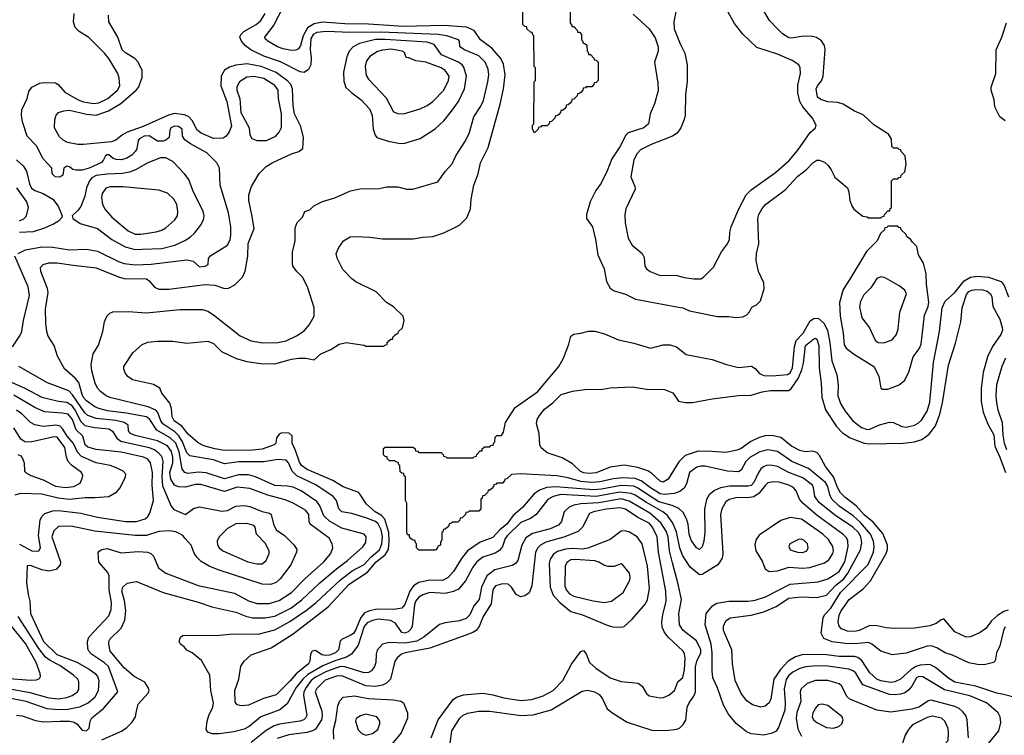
# Model space of a CAD drawing. Extents: x 997028 to 1115134, y 536408 to 618974.
# Tile 260 of 473: x 1052088 to 1059138, y 575203 to 580330. Entities that reach past the tile are written whole.
import ezdxf

# ---------------------------------------------------------------- set-up
doc = ezdxf.new("R2010")
doc.units = 0

msp = doc.modelspace()

# ---------------------------------------------------------------- linework, layer by layer
at = {"layer": '0CON10XD'}
for points in [[(1056027.5, 580805), (1056030, 580305), (1056038.3, 580298.3), (1056041.7, 580281.7), (1056055, 580280), (1056080, 580255), (1056081.7, 580241.7), (1056095, 580240), (1056110, 580225), (1056110, 580185), (1056118.3, 580178.3), (1056121.7, 580161.7), (1056135, 580160), (1056148.3, 580148.3), (1056150, 580105), (1056158.3, 580098.3), (1056161.7, 580081.7), (1056175, 580080), (1056200, 580055), (1056201.7, 580041.7), (1056215, 580040), (1056230, 580025), (1056230, 579895), (1056215, 579880), (1056201.7, 579878.3), (1056200, 579865), (1056185, 579850), (1056145, 579850), (1056138.3, 579841.7), (1056121.7, 579838.3), (1056120, 579825), (1056108.3, 579811.7), (1056095, 579800), (1056081.7, 579798.3), (1056080, 579785), (1056068.3, 579771.7), (1056055, 579760), (1056041.7, 579758.3), (1056040, 579745), (1056028.3, 579731.7), (1056015, 579720), (1056001.7, 579718.3), (1056000, 579705), (1055988.3, 579691.7), (1055975, 579680), (1055961.7, 579678.3), (1055960, 579665), (1055948.3, 579651.7), (1055935, 579640), (1055921.7, 579638.3), (1055920, 579625), (1055895, 579600), (1055881.7, 579598.3), (1055880, 579585), (1055865, 579570), (1055825, 579570), (1055818.3, 579561.7), (1055801.7, 579558.3), (1055800, 579545), (1055775, 579520)], [(1059132, 575495), (1059084.2, 575505), (1058935.2, 575555.2), (1058784.9, 575584.9), (1058740.4, 575610.4), (1058645, 575688.4), (1058605, 575709.4), (1058535, 575704.8), (1058505, 575695.7), (1058468.5, 575671.5), (1058395.2, 575604.8), (1058355, 575586.7), (1058325, 575581.9), (1058255, 575592.3), (1058224.6, 575605), (1058175, 575651.2), (1058118.1, 575738.1), (1058089.6, 575759.6), (1058066.5, 575766.5), (1057955, 575768.1), (1057865, 575779.8), (1057699, 575781), (1057641.9, 575765), (1057591.1, 575735), (1057535, 575674.7), (1057488.9, 575605), (1057465.3, 575464.7), (1057453.3, 575435), (1057425, 575412.5), (1057395, 575403.5), (1057335, 575422.5), (1057295, 575450), (1057253.1, 575503.1), (1057211.5, 575595), (1057192.2, 575715), (1057186.5, 575815), (1057127.3, 575955), (1057126.9, 575985), (1057145, 576023.1), (1057175, 576043.5), (1057325, 576062.8), (1057415, 576086.8), (1057504.4, 576125.6), (1057595, 576184.8), (1057685.7, 576194.3), (1057795, 576189.4), (1057865, 576207.6), (1057931.3, 576278.7), (1057988.1, 576325), (1058018.8, 576365), (1058109.2, 576530.8), (1058119, 576581), (1058111.5, 576625), (1058093.5, 576655), (1058053.9, 576693.9), (1057921.4, 576781.4), (1057811.2, 576871.2), (1057781.8, 576915), (1057772.8, 576975), (1057764, 576995), (1057696.5, 577046.5), (1057595, 577086.6), (1057515, 577128.9), (1057465, 577137.6), (1057435, 577135.9), (1057413.4, 577126.6), (1057395, 577111.5), (1057375, 577082.1), (1057343.8, 577015), (1057325, 576992.9), (1057305, 576987), (1057173.2, 576986.8), (1057105, 576976.5), (1057062.1, 576957.9), (1057024.4, 576925), (1057006.5, 576893.5), (1056991.6, 576825), (1056993.3, 576655), (1056985.9, 576594.1), (1056975, 576552.5), (1056955, 576534.5), (1056935, 576545.7), (1056895, 576602), (1056880.4, 576645), (1056874.6, 576715), (1056863.4, 576753.4), (1056839.2, 576799.2), (1056808.1, 576828.1), (1056759.4, 576849.4), (1056665, 576875.4), (1056515, 576974.8), (1056485, 576988.1), (1056395, 576991.9), (1056253.9, 576966.1), (1056195, 576961.5), (1055926.8, 576983.2), (1055862.7, 576977.3), (1055810.2, 576959.8), (1055769.7, 576930.3), (1055687.5, 576835), (1055622.3, 576777.7), (1055574.7, 576715), (1055525.8, 576675), (1055475, 576620.7), (1055385, 576585.9), (1055294.8, 576525.2), (1055251.4, 576468.6), (1055195, 576375.5), (1055155.2, 576334.8), (1055115, 576312.6), (1055025, 576314.8), (1054945, 576296.7), (1054907.1, 576272.9), (1054881.1, 576235), (1054845, 576141.1), (1054825, 576114.6), (1054766.4, 576103.6), (1054645, 576107.6), (1054585, 576092.7), (1054555, 576077), (1054527.7, 576042.3), (1054495, 575962.2), (1054476.8, 575933.2), (1054455, 575917.3), (1054397, 575893), (1054381.8, 575878.2), (1054369.6, 575815), (1054349.6, 575795), (1054305, 575778.3), (1054275, 575774), (1054250.5, 575780.5), (1054205, 575809.7), (1054182.2, 575805), (1054169.2, 575785), (1054165.3, 575735), (1054154.7, 575715), (1054066.2, 575643.8), (1054025, 575592.9), (1053925, 575492.4), (1053832.4, 575467.6), (1053725, 575419.6), (1053674.4, 575414.4), (1053645, 575422), (1053630.9, 575440.9), (1053627.1, 575525), (1053657.5, 575605), (1053671.7, 575698.3), (1053694, 575735), (1053745, 575778.6), (1053889.1, 575830.9), (1054045, 575929.7), (1054296.7, 576123.3), (1054447.7, 576285), (1054578.3, 576371.7), (1054640, 576445), (1054705.2, 576495), (1054727.4, 576535), (1054733.8, 576596.2), (1054729.7, 576655), (1054701.8, 576751.8), (1054678.4, 576778.4), (1054633.9, 576805), (1054570.1, 576860.1), (1054515, 576943.3), (1054405, 576984.2), (1054329.3, 577029.3), (1054145, 577107.8), (1054106.1, 577136.1), (1054090.9, 577160.9), (1054063.4, 577243.4), (1054038, 577295), (1054037.5, 577347.5), (1054018.3, 577368.3), (1053965, 577370), (1053945, 577360), (1053927.5, 577335), (1053921.2, 577295), (1053910, 577285), (1053825, 577254.2), (1053755, 577246.2), (1053555, 577243), (1053485, 577254.3), (1053406.3, 577276.3), (1053365, 577299.1), (1053295, 577360.4), (1053248.7, 577418.7), (1053194.7, 577455), (1053179.4, 577485), (1053174.7, 577545), (1053163.3, 577583.3), (1053105.8, 577655), (1053090, 577690), (1053045, 577717.1), (1052895, 577750.6), (1052863, 577773), (1052844.3, 577795), (1052832.9, 577825), (1052834.3, 577845), (1052897.2, 577942.8), (1052965, 578002.5), (1053005, 578018.9), (1053075, 578025.6), (1053185, 578026.9), (1053285, 578012.2), (1053435, 578027.8), (1053475, 578010.6), (1053532.6, 577952.6), (1053638.6, 577901.4), (1053715, 577881.5), (1053815, 577867.3), (1053915, 577864.6), (1054035, 577898.5), (1054085, 577905.6), (1054135.6, 577905.6), (1054195, 577892.5), (1054245, 577935.6), (1054315, 577966.7), (1054375, 578004.2), (1054425, 578017.5), (1054555, 577997.5), (1054565, 577990), (1054695, 577990), (1054701.7, 577998.3), (1054718.3, 578001.7), (1054720, 578015), (1054731.7, 578028.3), (1054745, 578040), (1054758.3, 578041.7), (1054760, 578055), (1054771.7, 578068.3), (1054785, 578080), (1054798.3, 578081.7), (1054800, 578095), (1054828.3, 578121.7), (1054840, 578175), (1054832.5, 578205), (1054765, 578273.3), (1054715, 578303.8), (1054639.1, 578379.1), (1054495, 578452), (1054465, 578474), (1054401.1, 578541.1), (1054360.4, 578620.4), (1054354.5, 578655), (1054372.2, 578697.8), (1054406, 578745), (1054455, 578773.3), (1054495, 578777.8), (1054595, 578772.9), (1054685, 578760), (1054905, 578760), (1054975, 578772.9), (1055045, 578775.7), (1055125, 578802), (1055214.2, 578845.8), (1055239.1, 578860.9), (1055289.7, 578910.3), (1055315.9, 578974.1), (1055321.4, 579045), (1055340.6, 579145), (1055370, 579225), (1055388.2, 579305), (1055442.7, 579415), (1055527.3, 579725), (1055551.3, 579835), (1055564.7, 579935), (1055550.9, 580010.9), (1055532.1, 580052.1), (1055468.2, 580125), (1055388, 580185), (1055342.6, 580252.6), (1055285.9, 580275.9), (1055125, 580287.8), (1054835, 580280), (1054585, 580297.6), (1054415, 580299.5), (1054255, 580311.2), (1054195, 580300.9), (1054149.5, 580270.5), (1054118, 580215), (1054099.3, 580145), (1054085, 580122.2), (1054065, 580111.2), (1054035, 580109.2), (1053975, 580121.3), (1053932.5, 580135), (1053864.2, 580175), (1053845, 580192.5), (1053842.2, 580205), (1053904, 580286), (1053977.6, 580425)], [(1055775, 579520), (1055760, 579545), (1055760, 579575), (1055770, 579585), (1055772.5, 579885), (1055780, 579895), (1055780, 579985), (1055772.5, 579995), (1055770, 580215), (1055761.7, 580221.7), (1055758.3, 580238.3), (1055745, 580240), (1055720, 580265), (1055718.3, 580278.3), (1055705, 580280), (1055690, 580295), (1055690, 580455)], [(1056915, 578472.2), (1056965, 578472.9), (1056985, 578485.7), (1057055, 578556.2), (1057112.2, 578667.8), (1057157.1, 578725), (1057170, 578755), (1057173, 578807), (1057182.5, 578845), (1057236.4, 578975), (1057289.4, 579075), (1057325, 579110.6), (1057498.6, 579235), (1057597.9, 579322.1), (1057659.4, 579395), (1057748.9, 579521.1), (1057785.8, 579555), (1057790, 579575), (1057765.7, 579625), (1057695.2, 579705.2), (1057673.3, 579745), (1057659.3, 579805), (1057659.7, 579859.7), (1057679.4, 579945), (1057677.5, 579985), (1057667.4, 580007.4), (1057618.1, 580038.1), (1057515, 580082.2), (1057365, 580131.4), (1057265, 580225.8), (1057205, 580303.8), (1057116.1, 580466.1)], [(1057215, 578196.2), (1057265, 578201.2), (1057293.9, 578216.1), (1057313.6, 578236.4), (1057330.7, 578269.3), (1057363.6, 578286.4), (1057392.5, 578315), (1057417.7, 578402.3), (1057416, 578445), (1057378, 578525), (1057361.1, 578605), (1057363.5, 578655), (1057379.5, 578725), (1057373.2, 578905), (1057380, 578935), (1057403.6, 578976.4), (1057428.9, 579005), (1057570.1, 579109.9), (1057660.1, 579209.9), (1057722.4, 579257.6), (1057766.4, 579303.6), (1057795, 579322.5), (1057815, 579324.5), (1057849.8, 579309.8), (1057876, 579285), (1057899.2, 579255), (1057925, 579202), (1058015.7, 579125.7), (1058025.8, 579095.8), (1058030.8, 579035), (1058045.7, 578995.7), (1058061.7, 578971.7), (1058105, 578936.7), (1058125, 578922.5), (1058157, 578917), (1058165, 578910), (1058255, 578910), (1058261.7, 578918.3), (1058278.3, 578921.7), (1058280, 578935), (1058305, 578960), (1058318.3, 578961.7), (1058321.7, 578978.3), (1058330, 578985), (1058330, 579175), (1058345, 579190), (1058375, 579190), (1058381.7, 579198.3), (1058398.3, 579201.7), (1058400, 579215), (1058425, 579240), (1058436.2, 579295), (1058427.5, 579355), (1058400, 579385), (1058398.3, 579398.3), (1058385, 579400), (1058375, 579410), (1058345, 579410), (1058331.7, 579421.7), (1058330, 579475), (1058309.3, 579509.3), (1058205, 579576), (1058127.2, 579647.2), (1058065, 579675.6), (1057985, 579724.4), (1057945, 579735.6), (1057875, 579742.5), (1057825, 579758.9), (1057801.4, 579775), (1057791.2, 579835), (1057799.5, 579855), (1057828.3, 579891.8), (1057840.9, 579925), (1057855.9, 580115.9), (1057851.2, 580145), (1057828.3, 580178.3), (1057793, 580203), (1057755, 580212.9), (1057685, 580210.5), (1057615, 580197.9), (1057595, 580200.8), (1057548.9, 580228.9), (1057515, 580264.2), (1057457.5, 580325), (1057377.2, 580457.2)], [(1053115, 579458.9), (1053075, 579459.7), (1053015, 579497.4), (1052978.1, 579495), (1052945, 579477.2), (1052935.4, 579465), (1052925.4, 579405), (1052915.2, 579384.8), (1052890.5, 579359.5), (1052855, 579337.5), (1052816.4, 579326.4), (1052777.8, 579327.8), (1052756.1, 579336.1), (1052725, 579361.9), (1052715, 579362.9), (1052700.8, 579355), (1052688.6, 579325), (1052672.2, 579307.8), (1052585.5, 579265), (1052535, 579251.6), (1052491.4, 579251.4), (1052467.8, 579257.8), (1052445, 579275.8), (1052425, 579280), (1052403.3, 579265), (1052397.5, 579215), (1052375, 579202.5), (1052342.5, 579205), (1052320, 579225), (1052317.5, 579265), (1052255, 579334.2), (1052206.9, 579426.9), (1052142, 579495), (1052107, 579597), (1052100, 579645), (1052104, 579685), (1052140, 579765), (1052153.4, 579816.6), (1052174.4, 579845.6), (1052232.5, 579875), (1052255, 579880), (1052345, 579877.5), (1052364, 579865), (1052411.5, 579811.5), (1052506.7, 579755), (1052545, 579740.4), (1052615, 579729.4), (1052655, 579735.2), (1052718.2, 579765), (1052786.8, 579825), (1052805.3, 579855), (1052800.8, 579910.8), (1052790, 579945), (1052725, 580052.9), (1052695, 580090), (1052582.1, 580202.1), (1052512.9, 580245), (1052484.7, 580274.7), (1052472.5, 580315), (1052478.6, 580375)], [(1052675, 575171.3), (1052816.4, 575233.6), (1052855, 575259.1), (1052891.5, 575295), (1052915.6, 575335), (1052924.4, 575375), (1052935, 575426.2), (1053008, 575505), (1053014, 575525), (1053008, 575545), (1052983, 575583), (1052908.1, 575625), (1052835, 575687.1), (1052736.1, 575805), (1052725.4, 575855), (1052725.4, 575875), (1052735.2, 575894.8), (1052815, 575970.5), (1052841.2, 576028.8), (1052847.1, 576095), (1052837.9, 576167.9), (1052819.1, 576235), (1052825, 576264.3), (1052858, 576292), (1052925, 576303.9), (1053115.9, 576225.9), (1053365.8, 576155.8), (1053464.3, 576124.3), (1053635, 576085.9), (1053706.2, 576056.2), (1053755, 576045.8), (1053845, 576045.8), (1053915, 576056.2), (1054030, 576115), (1054107.5, 576172.5), (1054237.2, 576295), (1054355, 576395.8), (1054434.5, 576455), (1054545, 576552.5), (1054565.6, 576585), (1054568.1, 576625), (1054553.8, 576645), (1054395, 576688.2), (1054305, 576736.4), (1054266.2, 576775), (1054236.7, 576846.7), (1054215, 576877.2), (1054103.4, 576953.4), (1054045, 576979.7), (1054005, 576988.6), (1053915, 576992.2), (1053775.5, 577055.5), (1053725, 577069.5), (1053655, 577069.1), (1053555, 577040.9), (1053423.5, 577083.5), (1053365, 577088.8), (1053295, 577079.5), (1053269.4, 577085), (1053250.9, 577110.9), (1053229.7, 577235), (1053205, 577296), (1053165, 577334.8), (1053069.4, 577389.4), (1053019.2, 577465), (1052995, 577483.7), (1052850.8, 577510.8), (1052716.7, 577526.7), (1052653.3, 577543.3), (1052625, 577557.3), (1052565, 577600.2), (1052545, 577623.1), (1052533.7, 577645), (1052510.9, 577730.9), (1052485, 577762.1), (1052408.9, 577828.9), (1052358.3, 577918.3), (1052334.3, 577995), (1052292.4, 578062.4), (1052281.5, 578095), (1052273.6, 578155), (1052272.1, 578255), (1052292.5, 578375), (1052286.5, 578405), (1052240, 578525), (1052236.7, 578555), (1052255.7, 578575), (1052295, 578587.8), (1052355, 578587.6), (1052469.7, 578570.3), (1052635, 578552.7), (1052795, 578486.5), (1052835, 578476), (1052995, 578473.1), (1053015, 578459.5), (1053052.7, 578412.7), (1053085, 578400.3), (1053155, 578399.5), (1053415, 578433.3), (1053485, 578428.8), (1053555, 578403.6), (1053583.8, 578406.2), (1053628.9, 578431.1), (1053669.8, 578470.2), (1053683.7, 578486.3), (1053702.6, 578527.4), (1053720.6, 578635), (1053724.3, 578725.7), (1053766.9, 578835), (1053750.8, 578930.8), (1053728.8, 579035), (1053729.5, 579075), (1053747.5, 579135), (1053801.9, 579228.1), (1053851.9, 579278.1), (1053894.3, 579305), (1054035, 579369.4), (1054087.5, 579385), (1054113.9, 579406.1), (1054119.2, 579485), (1054100, 579565), (1054055, 579656.2), (1054045.7, 579715.7), (1054041.7, 579835), (1054028.6, 579865), (1054008.4, 579888.4), (1053925, 579952), (1053815.7, 579995.7), (1053716.2, 580013.8), (1053635, 580004.2), (1053590.6, 579989.4), (1053555, 579969.1), (1053529.6, 579925), (1053527.3, 579855), (1053571.2, 579745), (1053603.4, 579566.6), (1053585, 579521.1), (1053565, 579494.4), (1053545, 579481.5), (1053475, 579478.9), (1053386, 579516), (1053355, 579541.8), (1053325.2, 579605.2), (1053295.5, 579635.5), (1053265, 579648.1), (1053195, 579657.3), (1053153.1, 579646.9), (1052971.9, 579565), (1052857, 579523), (1052824.5, 579505.5), (1052775, 579466.7), (1052744.8, 579455.2), (1052544.7, 579434.7), (1052505, 579436), (1052428.8, 579451.2), (1052397.8, 579467.8), (1052371.4, 579491.4), (1052336.9, 579555), (1052338.8, 579615), (1052348.5, 579645), (1052364.3, 579665), (1052402.4, 579677.6), (1052445, 579680.8), (1052565, 579653.6), (1052635, 579645.7), (1052724.1, 579675.9), (1052811.2, 579728.8), (1052922.7, 579825), (1052938.5, 579845), (1052965.5, 579915), (1052965.6, 579965), (1052936.5, 580025), (1052911.5, 580051.5), (1052845, 580091.8), (1052820.4, 580115), (1052790, 580205), (1052725.6, 580315), (1052723, 580363)], [(1058453, 575527), (1058425, 575508), (1058395, 575498.4), (1058355, 575491.9), (1058315, 575494.7), (1058125.6, 575565), (1058075, 575647.5), (1058055, 575664.7), (1058025, 575677.5), (1057875, 575697.4), (1057795, 575700.7), (1057715, 575693.3), (1057675, 575681.2), (1057624.6, 575655), (1057595, 575630.6), (1057576.3, 575603.7), (1057561.6, 575535), (1057570, 575435), (1057566.1, 575383.9), (1057522, 575258), (1057505, 575232.9), (1057475, 575218.9), (1057415, 575204.5), (1057325, 575213.1), (1057290.2, 575230.2), (1057218.1, 575288.1), (1057163.5, 575355), (1057128.5, 575418.5), (1057085, 575544), (1057052.1, 575615), (1057045.4, 575665.4), (1057046.7, 575795), (1057039.5, 575855), (1056995.3, 575995), (1057004.3, 576075.7), (1057048.3, 576131.7), (1057080.4, 576149.6), (1057165, 576163.9), (1057305, 576163.1), (1057355, 576170.8), (1057428.1, 576195), (1057605, 576286.6), (1057805, 576301.7), (1057875, 576324.2), (1057912.5, 576347.5), (1057955, 576377.6), (1057995.8, 576445), (1058019.2, 576555), (1058018.2, 576595), (1058010.4, 576615), (1057981.5, 576645), (1057797.2, 576777.2), (1057695.9, 576865), (1057672.7, 576895), (1057647.3, 576955), (1057627.5, 576977.5), (1057594.3, 576995), (1057525, 577016.8), (1057485, 577019.1), (1057445, 577010.8), (1057425, 576993.5), (1057383.3, 576936.7), (1057345, 576912.5), (1057315, 576906.2), (1057214.8, 576905.2), (1057168.2, 576891.8), (1057143.8, 576875), (1057115.3, 576825), (1057105.8, 576785), (1057121.5, 576505), (1057117.6, 576472.4), (1057086, 576425), (1056975, 576354.2), (1056955, 576352.5), (1056887.6, 576407.6), (1056835, 576488.2), (1056814, 576544), (1056791.8, 576661.8), (1056763.4, 576723.4), (1056727.2, 576777.2), (1056694.1, 576804.1), (1056575, 576870.9), (1056495, 576923.9), (1056466, 576936), (1056385, 576944.2), (1056215.1, 576914.9), (1055962, 576928), (1055906.5, 576915), (1055868.3, 576891.7), (1055785.7, 576784.3), (1055744.4, 576755.6), (1055675, 576728.4), (1055580.2, 576635), (1055565, 576612.2), (1055544.8, 576555.2), (1055523.8, 576526.2), (1055492.6, 576507.4), (1055405, 576479.1), (1055360.4, 576445), (1055332.5, 576407.5), (1055280.1, 576309.9), (1055229.2, 576250.8), (1055195, 576232.2), (1055135, 576219.2), (1055025, 576225.7), (1054975, 576210), (1054945, 576191.8), (1054925, 576166.9), (1054915, 576137.5), (1054898.7, 575985), (1054887.7, 575962.3), (1054870.3, 575945), (1054845, 575933.7), (1054825, 575940.2), (1054777.6, 576007.6), (1054743.9, 576026.1), (1054655, 576034.5), (1054615, 576026.2), (1054575, 576009.1), (1054555, 575983.1), (1054511.7, 575848.3), (1054464.5, 575785.5), (1054427.3, 575762.7), (1054345, 575737.6), (1054259.4, 575700.6), (1054151.2, 575638.8), (1054114.4, 575605), (1054068.3, 575545), (1054002.4, 575427.6), (1053950, 575385), (1053815, 575335.3), (1053730, 575265), (1053695, 575246.2), (1053621.9, 575228.1), (1053515, 575213.1), (1053465, 575214.2), (1053435.7, 575225.7), (1053424, 575245), (1053430.5, 575305), (1053442.1, 575345), (1053471.1, 575405), (1053476.5, 575435), (1053457.1, 575525), (1053449.5, 575635), (1053388.3, 575738.3), (1053323.6, 575793.6), (1053283.6, 575813.6), (1053266.4, 575836.4), (1053240, 575855), (1053230, 575875), (1053240, 575905), (1053255, 575917.5), (1053275, 575920), (1053495, 575918.8), (1053615, 575930.5), (1053795, 575927.8), (1053915, 575957.5), (1054022, 576018), (1054140.6, 576099.4), (1054210.6, 576155), (1054383.6, 576316.4), (1054468.3, 576381.7), (1054555, 576427.5), (1054601.7, 576478.3), (1054665, 576532.5), (1054680.6, 576575), (1054685, 576627.5), (1054675.5, 576675.5), (1054655, 576718.6), (1054635, 576735.2), (1054565, 576761.5), (1054465, 576792), (1054394, 576805), (1054373.1, 576825), (1054356.7, 576885), (1054331.2, 576915), (1054207.7, 576997.7), (1054071.5, 577061.5), (1054039.4, 577095), (1054012.7, 577155), (1053995, 577174.6), (1053935, 577179.3), (1053835, 577162.8), (1053656.9, 577163.1), (1053555, 577147.3), (1053475.5, 577175.5), (1053305, 577206.1), (1053285, 577227.1), (1053252.6, 577305), (1053227.4, 577347.4), (1053198.2, 577378.2), (1053112.6, 577435), (1053098.7, 577455), (1053076.8, 577516.8), (1053063, 577533), (1053007.1, 577557.1), (1052733.8, 577623.8), (1052707.1, 577635), (1052665.7, 577665), (1052645, 577690.8), (1052628.9, 577725), (1052603.8, 577815), (1052599.8, 577860.2), (1052614.6, 577935.4), (1052650.7, 577999.3), (1052682.2, 578095), (1052695.6, 578165), (1052710.8, 578205), (1052733.2, 578226.8), (1052755, 578236), (1052865, 578238.6), (1052995, 578230.5), (1053235, 578253.1), (1053395, 578252.9), (1053435, 578241.4), (1053476.1, 578216.1), (1053665.7, 578065), (1053745, 578030), (1053825.3, 578014.7), (1053935, 578017.9), (1053995, 578029.5), (1054070, 578065), (1054125, 578100), (1054162.5, 578145), (1054196, 578205), (1054196.2, 578265), (1054148.8, 578415), (1054113.3, 578485), (1054075, 578523.3), (1054044.1, 578564.1), (1054040, 578585), (1054040, 578665), (1054060, 578745), (1054060.5, 578839.5), (1054073.9, 578876.1), (1054112.5, 578915), (1054130, 578955), (1054165, 578967.5), (1054194.2, 578995.8), (1054255, 579028), (1054345, 579052.5), (1054455.7, 579104.3), (1054525, 579118.6), (1054665, 579121.4), (1054715, 579132.9), (1054795, 579132.5), (1054856.4, 579116.4), (1054903.6, 579116.4), (1055080.7, 579169.3), (1055135.7, 579245), (1055185, 579298), (1055210.6, 579355), (1055275, 579454), (1055306.4, 579515), (1055339.5, 579635), (1055390.1, 579709.9), (1055408.1, 579751.9), (1055440.3, 579885), (1055445.8, 579935), (1055441.2, 579975), (1055420.9, 580025), (1055375, 580070.6), (1055272, 580115), (1055240, 580135), (1055236.2, 580175), (1055230, 580185), (1055146, 580215), (1055085, 580222.7), (1054675, 580241.5), (1054455, 580238.7), (1054285, 580244.8), (1054215, 580238.6), (1054189.8, 580225), (1054172.9, 580195), (1054167.3, 580117.3), (1054173.9, 580055), (1054172.5, 580007.5), (1054156.1, 579973.9), (1054125, 579951.9), (1054095, 579955.4), (1053955, 580027.1), (1053835, 580069.1), (1053741.5, 580115), (1053703.6, 580143.6), (1053676, 580176), (1053664.4, 580205), (1053670.6, 580225), (1053691.4, 580245), (1053780.4, 580295), (1053814.6, 580325), (1053845, 580373.3)], [(1056480.2, 580370.2), (1056594.2, 580265), (1056638.9, 580198.9), (1056660.6, 580135), (1056658.9, 580105), (1056634, 580025), (1056656.9, 579875), (1056658.5, 579821.5), (1056632.4, 579727.6), (1056601.9, 579655), (1056590, 579585), (1056558, 579555), (1056445, 579518.6), (1056428.5, 579501.5), (1056385, 579418), (1056328, 579332), (1056295, 579246.7), (1056251.3, 579158.7), (1056212, 579105), (1056172, 579025), (1056146.2, 578935), (1056146.7, 578905), (1056188.8, 578845), (1056211.4, 578755), (1056228.6, 578645), (1056272.9, 578545), (1056288.6, 578455), (1056316.8, 578406.8), (1056345, 578388), (1056425, 578364.2), (1056497.6, 578327.6), (1056805, 578271.1), (1056836.3, 578266.3), (1056885, 578244.2), (1057085, 578204.2), (1057165, 578203.8), (1057215, 578196.2)], [(1056785.5, 580385.5), (1056771.5, 580315), (1056774.7, 580264.7), (1056816.5, 580156.5), (1056849.7, 580089.7), (1056867, 580007), (1056867, 579887), (1056854.4, 579795), (1056853, 579647), (1056845.5, 579614.5), (1056822.9, 579555), (1056795, 579517.5), (1056761.2, 579495), (1056695, 579468.8), (1056609.2, 579435), (1056533.6, 579396.4), (1056509.2, 579370.8), (1056486.2, 579325), (1056464.3, 579204.3), (1056492, 579135), (1056494, 579115), (1056428, 578975), (1056420, 578935), (1056422.5, 578875), (1056444.2, 578765), (1056474.2, 578715), (1056546, 578655), (1056560, 578625), (1056564, 578565), (1056576, 578545), (1056601.2, 578525), (1056675, 578496.9), (1056785, 578500.5), (1056845, 578483.1), (1056915, 578472.2)], [(1059145, 579606.2), (1059105, 579633.8), (1059069.2, 579705), (1059064.4, 579755), (1059044.5, 579825), (1059044.6, 579845.4), (1059076.3, 579945), (1059078.8, 580115), (1059120.4, 580205), (1059155, 580308)], [(1054815, 579442.5), (1054845, 579444.2), (1054955, 579479.4), (1055062.2, 579547.8), (1055124.7, 579605.3), (1055180.4, 579675), (1055230.8, 579745), (1055272.8, 579835), (1055285.9, 579925), (1055269.1, 579989.1), (1055256.1, 580006.1), (1055228.9, 580025), (1055108.8, 580078.8), (1055055, 580151), (1055005, 580169.6), (1054705, 580187.9), (1054635, 580187.2), (1054520.1, 580159.9), (1054474.3, 580135.7), (1054447.1, 580105), (1054429.7, 580065), (1054407.3, 579955), (1054409.4, 579889.4), (1054422.2, 579845), (1054464.8, 579804.8), (1054533.3, 579755), (1054592, 579692), (1054612.1, 579645), (1054618.6, 579545), (1054633.1, 579503.1), (1054645, 579486.7), (1054725, 579459.2), (1054815, 579442.5)], [(1054835, 579654.4), (1054955, 579692.2), (1055005, 579715.6), (1055045.7, 579745), (1055125, 579825.7), (1055157.9, 579895), (1055162.1, 579925), (1055135.4, 579965), (1055105, 579984), (1054995, 580025.5), (1054925, 580035.8), (1054875, 580057.5), (1054855, 580060), (1054842.5, 580095), (1054827.5, 580105), (1054748.7, 580118.7), (1054685, 580112.1), (1054648.8, 580101.2), (1054594.7, 580065.3), (1054571.5, 580035), (1054561.8, 579995), (1054569.5, 579929.5), (1054585, 579904.4), (1054711.2, 579771.2), (1054765, 579670.8), (1054795, 579656.9), (1054835, 579654.4)], [(1053785, 579463.3), (1053855, 579464.5), (1053920.6, 579495), (1053945.8, 579524.3), (1053962.4, 579557.6), (1053962.4, 579655), (1053940.7, 579765), (1053938.7, 579825), (1053915, 579858.4), (1053835, 579907.9), (1053765, 579922.5), (1053715, 579919.1), (1053661.1, 579885), (1053641.5, 579848.5), (1053643.5, 579825), (1053663.9, 579763.9), (1053671.9, 579665), (1053729.6, 579555), (1053735.8, 579505), (1053749.1, 579479.1), (1053785, 579463.3)], [(1052076.2, 578655), (1052128.8, 578681.2), (1052245, 578702.5), (1052325, 578699.5), (1052445, 578680.8), (1052565, 578686.9), (1052645, 578670.4), (1052795, 578596.7), (1052835, 578582.8), (1052915, 578573.6), (1053029.4, 578579.4), (1053285, 578609.7), (1053329.1, 578599.1), (1053375, 578560), (1053416.4, 578563.6), (1053436.7, 578575), (1053440.7, 578619.3), (1053450, 578635), (1053575.6, 578714.4), (1053595.5, 578754.5), (1053598.9, 578785), (1053598.5, 578845), (1053582.5, 578945), (1053523.1, 579145), (1053519.4, 579265), (1053498.9, 579305), (1053426.9, 579375), (1053310.5, 579440.5), (1053270.1, 579470.1), (1053254.3, 579495), (1053250, 579545), (1053225, 579563.6), (1053195, 579567.2), (1053170.6, 579555), (1053162.5, 579535), (1053157.5, 579485), (1053135, 579466), (1053115, 579458.9)], [(1052064.8, 579324.8), (1052111.9, 579281.9), (1052135.5, 579245.5), (1052158.8, 579155), (1052173.2, 579123.2), (1052195, 579105.4), (1052255.2, 579085.2), (1052324.3, 579045), (1052362.5, 578995), (1052392.5, 578925), (1052388.3, 578911.7), (1052365, 578886.7), (1052330, 578865), (1052257, 578833), (1052185, 578810.9), (1052085, 578804.3)], [(1052915, 578682.6), (1052965, 578684.7), (1053105, 578690.9), (1053198, 578715), (1053271.1, 578748.9), (1053308.5, 578771.5), (1053339.6, 578800.4), (1053383.1, 578855), (1053403.3, 578895), (1053407.5, 578925), (1053400.5, 578955), (1053327.5, 579105), (1053297.5, 579185), (1053266.7, 579226.7), (1053185, 579314), (1053135, 579340.6), (1053095, 579341.1), (1053005, 579304.6), (1052915.8, 579254.2), (1052872.7, 579237.3), (1052823.3, 579226.8), (1052715, 579224.1), (1052635, 579212.8), (1052604.2, 579195.8), (1052587.3, 579175), (1052566.4, 579125), (1052555, 579066.7), (1052525, 578992), (1052505, 578964), (1052462.5, 578925), (1052467.5, 578905), (1052520, 578870), (1052645, 578833.8), (1052747.8, 578755), (1052842.8, 578702.8), (1052915, 578682.6)], [(1052085, 578888), (1052116.4, 578903.6), (1052135.2, 578924.8), (1052150.4, 578985), (1052138.4, 579025), (1052068.2, 579125)], [(1052915, 578792.9), (1052955, 578794.1), (1053065, 578810.7), (1053105, 578822.5), (1053135, 578839.1), (1053199.4, 578895), (1053217.5, 578925), (1053219.1, 578955), (1053212.7, 579005), (1053192.2, 579045), (1053146, 579086), (1053085, 579108.5), (1052825, 579132.6), (1052735, 579133.5), (1052705, 579122.1), (1052677.3, 579085), (1052672.4, 579057.6), (1052680.4, 579005), (1052698.9, 578968.9), (1052747.5, 578915), (1052865, 578816.8), (1052915, 578792.9)], [(1058265, 577682.5), (1058305, 577683.3), (1058385, 577713.8), (1058423.3, 577745), (1058454.2, 577805), (1058485.9, 577914.1), (1058527.5, 577972.5), (1058541.7, 578005), (1058567.2, 578212.8), (1058592.1, 578275), (1058596.8, 578305), (1058580.5, 578435), (1058578.8, 578508.8), (1058558.8, 578585), (1058524.1, 578644.1), (1058512.5, 578705), (1058480, 578735), (1058466.4, 578756.4), (1058440, 578775), (1058435, 578790), (1058400, 578825), (1058398.3, 578838.3), (1058381.7, 578841.7), (1058375, 578850), (1058305, 578850), (1058298.3, 578841.7), (1058281.7, 578838.3), (1058280, 578825), (1058251.7, 578798.3), (1058226.7, 578745), (1058151.3, 578668.7), (1058031.7, 578471.7), (1057983.1, 578396.9), (1057957.4, 578302.6), (1057961.8, 578205), (1057983.1, 578085), (1057990.7, 578000.7), (1058006.5, 577976.5), (1058058.1, 577935), (1058203.1, 577845), (1058240, 577775), (1058255, 577690), (1058265, 577682.5)], [(1052035, 577986.2), (1052089.5, 578065), (1052103.5, 578095), (1052113.6, 578175), (1052158.9, 578355), (1052148.6, 578415), (1052053.3, 578635)], [(1058000.3, 575859.7), (1057905, 575872.2), (1057845, 575896), (1057827.1, 575935), (1057840.8, 576045), (1057850.8, 576065), (1057895, 576112.8), (1057965, 576226.8), (1058162.3, 576427.7), (1058200.7, 576515), (1058205.6, 576555), (1058200.6, 576595), (1058180.6, 576645), (1058107.9, 576727.9), (1058055, 576775.6), (1057955, 576845.2), (1057904, 576894), (1057888.3, 576925), (1057875, 576986.7), (1057857.7, 577015), (1057735, 577115.2), (1057617.1, 577165), (1057515, 577237.4), (1057445, 577247.9), (1057387, 577233), (1057315, 577193.4), (1057286.1, 577165), (1057255, 577103.1), (1057235, 577089.6), (1057155, 577094.7), (1056995, 577130.5), (1056965, 577132.1), (1056936.7, 577123.3), (1056883.2, 577085), (1056862.8, 577005), (1056845.6, 576974.4), (1056815, 576948.6), (1056775, 576934.3), (1056705, 576927.2), (1056675, 576932.3), (1056604.2, 576975), (1056537.1, 577027.1), (1056495, 577043.7), (1056405, 577048.8), (1056339.9, 577040.1), (1056242.1, 577017.9), (1056185, 577013.2), (1056105, 577020.4), (1056015, 577047), (1055935, 577062.7), (1055674.1, 577075.9), (1055608.3, 577071.7), (1055575, 577040), (1055561.7, 577038.3), (1055560, 577025), (1055545, 577010), (1055505, 577010), (1055498.3, 577001.7), (1055481.7, 576998.3), (1055480, 576985), (1055468.3, 576971.7), (1055455, 576960), (1055441.7, 576958.3), (1055440, 576945), (1055415, 576920), (1055401.7, 576918.3), (1055398.3, 576901.7), (1055390, 576895), (1055390, 576825), (1055375, 576810), (1055305, 576810), (1055298.3, 576801.7), (1055281.7, 576798.3), (1055280, 576785), (1055255, 576760), (1055241.7, 576758.3), (1055240, 576745), (1055225, 576730), (1055185, 576730), (1055178.3, 576721.7), (1055161.7, 576718.3), (1055160, 576705), (1055148.3, 576691.7), (1055135, 576680), (1055121.7, 576678.3), (1055118.3, 576661.7), (1055110, 576655), (1055110, 576605), (1055100, 576585), (1055100, 576565), (1055081.7, 576558.3), (1055080, 576545), (1055065, 576530), (1054945, 576530), (1054930, 576545), (1054930, 576575), (1054921.7, 576581.7), (1054918.3, 576598.3), (1054905, 576600), (1054891.7, 576611.7), (1054880, 576625), (1054878.3, 576638.3), (1054865, 576640), (1054860, 576655), (1054860, 576865), (1054850, 576885), (1054850, 577055), (1054841.7, 577061.7), (1054838.3, 577078.3), (1054825, 577080), (1054811.7, 577091.7), (1054810, 577135), (1054801.7, 577141.7), (1054798.3, 577158.3), (1054781.7, 577161.7), (1054775, 577170), (1054735, 577170), (1054720, 577185), (1054718.3, 577198.3), (1054705, 577200), (1054691.7, 577211.7), (1054691.7, 577258.3), (1054705, 577267.5), (1054905, 577267.5), (1054920, 577255), (1054921.7, 577241.7), (1054938.3, 577238.3), (1054945, 577230), (1055105, 577230), (1055120, 577215), (1055121.7, 577201.7), (1055138.3, 577198.3), (1055145, 577190), (1055335, 577190), (1055341.7, 577198.3), (1055358.3, 577201.7), (1055360, 577215), (1055385, 577240), (1055398.3, 577241.7), (1055400, 577255), (1055415, 577270), (1055455, 577270), (1055461.7, 577278.3), (1055478.3, 577281.7), (1055481.7, 577298.3), (1055490, 577305), (1055491.7, 577338.3), (1055505, 577350), (1055538.3, 577351.7), (1055552.5, 577375), (1055566.4, 577443.6), (1055635, 577550.8), (1055795.3, 577664.7), (1055948.6, 577845), (1055981.4, 577905), (1056020, 578005), (1056035, 578062.5), (1056055, 578077.5), (1056105, 578083.3), (1056160.5, 578099.5), (1056205, 578098.8), (1056275, 578080), (1056375.6, 578035.6), (1056485, 578011.4), (1056605, 577975.7), (1056695, 578000), (1056745, 578000), (1056790, 577985), (1056860.9, 577930.9), (1056945.7, 577914.3), (1057045, 577896.5), (1057149.5, 577859.5), (1057235, 577838.1), (1057327.7, 577847.7), (1057355, 577830), (1057385.9, 577795.9), (1057415, 577781.8), (1057475, 577777.6), (1057585, 577788.1), (1057605, 577800.6), (1057621.4, 577835), (1057635.2, 577985), (1057648.5, 578031.5), (1057697.6, 578085), (1057748, 578172), (1057775, 578189.6), (1057805, 578190.8), (1057845.5, 578155.5), (1057871.3, 578105), (1057889.6, 578015), (1057903.3, 577885), (1057939.6, 577785), (1057949.3, 577715), (1057945.9, 577635), (1057967.7, 577575), (1057997.9, 577525), (1058052.3, 577455), (1058115, 577409.4), (1058155, 577394.1), (1058174.2, 577395.8), (1058245, 577427.7), (1058315, 577446.7), (1058345, 577443.5), (1058405, 577415.4), (1058435, 577409.6), (1058495, 577424.6), (1058521.7, 577438.3), (1058545, 577461.5), (1058584.6, 577525), (1058605, 577588.8), (1058632.2, 577875), (1058674.7, 578095.3), (1058694, 578266), (1058715.6, 578314.4), (1058782.9, 578375), (1058850.6, 578459.4), (1058895, 578486.2), (1058946.6, 578493.4), (1059024.6, 578485.4), (1059115, 578453.6), (1059136.4, 578426.4), (1059168.5, 578345)], [(1058275, 578014.4), (1058335, 578037.1), (1058365.6, 578075), (1058377.5, 578115), (1058391.2, 578235), (1058437.9, 578365), (1058425, 578392.9), (1058385, 578423.1), (1058285, 578480.9), (1058255, 578488.5), (1058225, 578475.5), (1058181.6, 578408.4), (1058132, 578358), (1058109.5, 578310.5), (1058101.9, 578271.9), (1058117.3, 578195), (1058172.9, 578122.9), (1058213.3, 578035), (1058235, 578016.7), (1058275, 578014.4)], [(1059005, 575968.1), (1058965, 575938.8), (1058895, 575908.5), (1058865, 575906.7), (1058785, 575943.3), (1058705, 576036.7), (1058685, 576030), (1058651.2, 576005), (1058605, 575986.4), (1058495, 575970.8), (1058355, 575967.9), (1058292.8, 575972.8), (1058227.3, 575987.3), (1058175, 575989.2), (1058100, 575955), (1058065, 575946.2), (1058015, 575949.2), (1057973.5, 575965), (1057956.1, 575986.1), (1057949.5, 576015), (1057955, 576064), (1057968.8, 576095), (1058026.1, 576175), (1058127.2, 576252.8), (1058180.1, 576309.9), (1058292.7, 576505), (1058300.9, 576535), (1058300.6, 576565), (1058268.4, 576648.4), (1058199.9, 576729.9), (1058135, 576782.7), (1058077, 576847), (1057995, 576910), (1057965, 576940.3), (1057945, 576973.8), (1057915.4, 577055.4), (1057857.7, 577127.7), (1057815, 577208.6), (1057795, 577229.5), (1057765, 577238.2), (1057715, 577234.6), (1057675, 577244.6), (1057614.8, 577274.8), (1057536.8, 577336.8), (1057475, 577351.2), (1057425, 577349.4), (1057382.8, 577337.2), (1057322.7, 577307.3), (1057255, 577258.7), (1057225, 577245.3), (1057145, 577228.4), (1057044.7, 577235.3), (1056945, 577238.4), (1056852.3, 577207.7), (1056807, 577163), (1056731.1, 577038.9), (1056695, 577016.5), (1056675, 577022.7), (1056615, 577078.2), (1056585, 577097.9), (1056515, 577120.7), (1056415, 577137.3), (1056315, 577124.6), (1056215, 577083.8), (1056165, 577077.6), (1056125, 577082.4), (1056101.8, 577095), (1056046.9, 577146.9), (1055972, 577192), (1055865, 577227.8), (1055821.9, 577261.9), (1055811.5, 577285), (1055807.3, 577365), (1055787.9, 577435), (1055793.8, 577465), (1055808.8, 577495), (1055845, 577539.1), (1055905.2, 577584.8), (1055965, 577645.5), (1056045, 577669.5), (1056135, 577681.4), (1056262.7, 577682.7), (1056315, 577692.9), (1056475, 577700), (1056575, 577682.5), (1056705, 577680), (1056765.6, 577655.6), (1056805.9, 577595.9), (1056855, 577587.1), (1056905, 577587.1), (1057045, 577612.9), (1057235, 577636.6), (1057325, 577640.7), (1057405, 577663.6), (1057465, 577673.3), (1057595, 577674.5), (1057615, 577690), (1057661.6, 577758.4), (1057688.1, 577821.9), (1057699.1, 577869.1), (1057714.6, 577995), (1057775, 578044.4), (1057785, 578049.2), (1057795, 578042), (1057809.5, 577995), (1057811.2, 577835), (1057826.9, 577725), (1057831.2, 577625), (1057857.5, 577535), (1057936.3, 577416.3), (1057979.2, 577369.2), (1058033.5, 577333.5), (1058135, 577296.2), (1058175, 577290.8), (1058415, 577296.2), (1058495, 577305.2), (1058548.7, 577321.3), (1058599.9, 577360.1), (1058645, 577420.5), (1058676.2, 577503.8), (1058696, 577584), (1058738.8, 577855), (1058788.6, 578011.4), (1058827.3, 578165), (1058836.8, 578265), (1058868.6, 578361.4), (1058885, 578381.6), (1058905, 578392.1), (1058935, 578397.5), (1058985, 578394.7), (1059015, 578384.6), (1059039.5, 578365), (1059049.5, 578345), (1059055.5, 578275), (1059105.3, 578185.3), (1059123.8, 578125), (1059124.6, 578105), (1059113.8, 578075), (1059052.6, 577987.4), (1059018.7, 577915), (1058987.4, 577802.6), (1058972.3, 577687.7), (1058972.5, 577595), (1058987.7, 577517.7), (1059021.1, 577431.1), (1059063.4, 577355), (1059069.7, 577275), (1059107, 577195), (1059146.7, 577085)], [(1059145.7, 577904.3), (1059120.9, 577845), (1059082.4, 577715), (1059078.2, 577635), (1059082.9, 577585), (1059092.9, 577535), (1059123.8, 577445), (1059126.6, 577353.4), (1059136.8, 577295), (1059155, 577250)], [(1052065, 575348.2), (1052105, 575343.5), (1052200, 575310), (1052255, 575300.7), (1052376.6, 575303.4), (1052445, 575305.2), (1052477.2, 575297.2), (1052495.6, 575285.6), (1052535, 575238.8), (1052565, 575235.4), (1052585.5, 575255), (1052592.9, 575305), (1052602.9, 575327.1), (1052687.3, 575395), (1052790.6, 575515), (1052723.4, 575695), (1052695, 575721.6), (1052601.8, 575785), (1052582.7, 575805), (1052576.4, 575825), (1052572.2, 575875), (1052583.4, 575906.6), (1052725, 576058.9), (1052741.6, 576105), (1052745.2, 576155), (1052728.4, 576245), (1052728.8, 576345), (1052718.5, 576368.5), (1052654, 576444), (1052648.8, 576511.2), (1052656.7, 576523.3), (1052675, 576533.3), (1052715, 576541.2), (1052815, 576511.1), (1052935, 576520.3), (1053005, 576516.2), (1053027.1, 576505), (1053045, 576485.7), (1053082.2, 576402.2), (1053134.7, 576364.7), (1053365, 576275.3), (1053625, 576221.1), (1053726.3, 576166.3), (1053785, 576147.5), (1053875, 576146.7), (1053945, 576168.6), (1054035, 576225.9), (1054129.6, 576325), (1054266.2, 576445), (1054315.4, 576505), (1054328.8, 576545), (1054325.5, 576575), (1054303.5, 576615), (1054168.5, 576715), (1054160.5, 576735), (1054158.5, 576785), (1054133.3, 576815), (1054045.6, 576865), (1053989.4, 576889.4), (1053865, 576924.3), (1053735, 576971.9), (1053645, 576980.3), (1053555, 576950), (1053385, 576999.8), (1053345, 576999), (1053275, 576981.6), (1053225, 576983.5), (1053195, 576995.4), (1053169.1, 577039.1), (1053161.6, 577085), (1053183.2, 577155), (1053185.2, 577195), (1053175, 577235.4), (1053145, 577276.9), (1053075, 577313.5), (1052915, 577351.5), (1052880.6, 577365), (1052866.9, 577385), (1052864.3, 577425), (1052835.8, 577445), (1052775, 577457.7), (1052635, 577471.7), (1052575, 577493.8), (1052554, 577514), (1052465, 577643.3), (1052439.8, 577669.8), (1052287.4, 577727.4), (1052080.8, 577845)], [(1051985, 577753.1), (1052125, 577690.5), (1052245.5, 577625.5), (1052366.2, 577596.2), (1052425, 577589.6), (1052455, 577571.7), (1052485, 577531), (1052525, 577451.2), (1052555, 577423.4), (1052625, 577408.3), (1052725, 577398.5), (1052751.3, 577381.3), (1052783, 577333), (1052811.3, 577311.3), (1053014.3, 577264.3), (1053055, 577247.8), (1053080.2, 577230.2), (1053101.9, 577201.9), (1053113.2, 577165), (1053104.8, 577054.8), (1053109.5, 576989.5), (1053172.2, 576845), (1053191.1, 576821.1), (1053275, 576783.8), (1053333, 576827), (1053375, 576840), (1053535, 576808.2), (1053575, 576814.7), (1053635.9, 576844.1), (1053695, 576848.5), (1053735, 576841.5), (1053825, 576807.5), (1053875.3, 576795.3), (1053889.2, 576785), (1053905.3, 576715), (1053924.8, 576674.8), (1053984.6, 576634.6), (1054054, 576565), (1054072, 576535), (1054070.8, 576515), (1054028.5, 576425), (1053953.5, 576325), (1053925, 576297.5), (1053882.6, 576282.6), (1053825, 576286.2), (1053508.3, 576388.3), (1053444.1, 576414.1), (1053387.4, 576447.4), (1053357.6, 576477.6), (1053336.9, 576506.9), (1053315.4, 576565.4), (1053273.3, 576613.3), (1053255, 576633.8), (1053229.5, 576649.5), (1053205, 576660), (1053157.9, 576667.9), (1053085, 576663.8), (1052995, 576635.3), (1052915, 576633.7), (1052625, 576665.2), (1052455, 576700.8), (1052365, 576698.7), (1052331.2, 576668.8), (1052318, 576625), (1052379.4, 576445), (1052377.1, 576425), (1052348.3, 576391.7), (1052295, 576378.2), (1052245, 576387.6), (1052165, 576420), (1052141.7, 576418.3), (1052137, 576295), (1052147.7, 576212.3), (1052160, 576165), (1052165.9, 576075), (1052258.4, 575875), (1052353, 575783), (1052496.9, 575726.9), (1052585, 575676.5), (1052627.7, 575645), (1052645.3, 575625), (1052655.2, 575595), (1052650, 575525), (1052625, 575473.5), (1052579.5, 575435), (1052515, 575404.2), (1052432.3, 575387.7), (1052365, 575385.6), (1052285, 575392), (1052135, 575445.6), (1052024.4, 575465.6)], [(1052085, 576571.6), (1052175, 576525.4), (1052205, 576521.5), (1052225, 576525.8), (1052236.5, 576545), (1052223.3, 576635), (1052234.3, 576745.7), (1052247.8, 576772.2), (1052268.4, 576791.6), (1052325, 576811.2), (1052365, 576813.3), (1052525, 576794.7), (1052645, 576765.3), (1052844.7, 576735.3), (1052925, 576736), (1052985, 576754.5), (1053005, 576771.5), (1053019.1, 576795), (1053044.7, 576885), (1053037.3, 576995), (1053039, 577085), (1053025, 577154.4), (1053005, 577180.6), (1052974.8, 577194.8), (1052815, 577231.7), (1052635, 577250), (1052575, 577267.9), (1052556.4, 577285), (1052538.5, 577345), (1052491.7, 577391.7), (1052464.5, 577465), (1052435, 577502.9), (1052391.9, 577511.9), (1052265, 577519.7), (1052195, 577551.9), (1052045, 577640)], [(1052055.3, 576924.7), (1052095, 576937.7), (1052245, 576933.7), (1052364.2, 576904.2), (1052445, 576894.3), (1052557, 576907), (1052625, 576906.8), (1052725, 576914.4), (1052782.4, 576947.6), (1052808, 576975), (1052844.2, 577055), (1052847.5, 577075), (1052828, 577095), (1052772.8, 577122.8), (1052735.8, 577135.8), (1052635, 577155.8), (1052529.4, 577199.4), (1052501.4, 577231.4), (1052473.2, 577293.2), (1052427, 577345), (1052397.4, 577397.4), (1052377.3, 577417.3), (1052345.2, 577425.2), (1052255, 577415.2), (1052197.1, 577427.1), (1052164.8, 577444.8), (1052104, 577505), (1052065, 577532.1)], [(1052075, 577216), (1052095.7, 577205.7), (1052108, 577185), (1052118.8, 577155), (1052122, 577095), (1052130, 577085), (1052168, 577065), (1052255, 577034.1), (1052345, 576987), (1052415, 576978), (1052474.8, 576985.2), (1052520.6, 577009.4), (1052535, 577042.5), (1052539.4, 577065), (1052528.9, 577085), (1052457.6, 577137.6), (1052434.1, 577165), (1052422.6, 577195), (1052410, 577265), (1052355, 577338.4), (1052335, 577342.2), (1052165, 577302.2), (1052125, 577305.7), (1052094.5, 577324.5), (1052045.8, 577405.8)], [(1055169.5, 575145), (1055182.5, 575235), (1055239.5, 575325), (1055263.5, 575346.5), (1055295, 575362.7), (1055374.7, 575375.3), (1055453.6, 575376.4), (1055675.3, 575345.3), (1055765, 575349.6), (1055893.3, 575386.7), (1056115, 575518.5), (1056154.6, 575525.4), (1056204.7, 575514.7), (1056235.9, 575495.9), (1056258, 575468), (1056295, 575391.9), (1056335, 575360.9), (1056436.4, 575296.4), (1056615, 575240.6), (1056715, 575237.5), (1056793.9, 575246.1), (1056815, 575256.7), (1056839.5, 575280.5), (1056857.3, 575312.7), (1056868.2, 575405), (1056881.2, 575435), (1056915.6, 575484.4), (1056926.5, 575513.5), (1056925.7, 575694.3), (1056935.9, 575735), (1056964.8, 575795), (1056965.2, 575815), (1056935, 575879.5), (1056839.6, 575955), (1056811.1, 575995), (1056806.5, 576075), (1056825.9, 576175), (1056801.4, 576295), (1056761.3, 576438.7), (1056740.4, 576525), (1056731.7, 576625), (1056715.6, 576665), (1056678.5, 576725), (1056600.3, 576795), (1056451.6, 576881.6), (1056395, 576897.4), (1056235, 576868), (1056105, 576862.5), (1056055, 576851.8), (1056022.8, 576837.2), (1055985.9, 576804.1), (1055967.5, 576735), (1055945, 576707.5), (1055887.1, 576682.9), (1055760.5, 576649.5), (1055711.1, 576618.9), (1055682.5, 576565), (1055653.8, 576455), (1055638.5, 576435), (1055615, 576420.6), (1055490.3, 576389.7), (1055433.1, 576345), (1055393.5, 576265), (1055377.3, 576175), (1055339.8, 576130.2), (1055310.7, 576065), (1055285, 576040.7), (1055237.1, 576022.9), (1055135, 576009.6), (1055092.8, 575997.2), (1054981.5, 575905), (1054931.6, 575878.4), (1054845, 575862.6), (1054732.7, 575867.3), (1054685, 575855.6), (1054647.3, 575812.7), (1054640, 575785), (1054637.3, 575725), (1054628.5, 575695), (1054605.6, 575665), (1054585, 575653.2), (1054555, 575650.8), (1054415, 575693.5), (1054385.2, 575695.2), (1054285, 575660.1), (1054205, 575620), (1054175.5, 575595), (1054138.4, 575545), (1054123, 575515), (1054120.9, 575490.9), (1054143.2, 575345), (1054134.2, 575325.8), (1054121.1, 575315), (1054093.8, 575305), (1053948.2, 575281.8), (1053909.8, 575270.2), (1053852.9, 575237.1), (1053745, 575152.5)], [(1055035, 575185.6), (1055085.2, 575314.8), (1055191.2, 575458.8), (1055215, 575477.3), (1055266.6, 575493.4), (1055404.6, 575505.4), (1055475, 575494), (1055555, 575470.6), (1055675, 575453.6), (1055755, 575460.5), (1055835.2, 575484.8), (1055906.9, 575525), (1055976.9, 575595), (1056037.7, 575712.3), (1056106.1, 575803.9), (1056125, 575810), (1056145, 575787.5), (1056166.7, 575725), (1056214, 575685), (1056315, 575615.5), (1056395, 575589.2), (1056515.4, 575575.4), (1056545.8, 575555), (1056575, 575502), (1056595, 575485.7), (1056675, 575470.6), (1056696.7, 575473.3), (1056735, 575490), (1056776, 575525), (1056800, 575585), (1056835, 575616.7), (1056848.5, 575671.5), (1056851.8, 575755), (1056848.5, 575785), (1056838.8, 575805), (1056732.1, 575905), (1056701.8, 575945), (1056688.7, 575978.7), (1056685.9, 576015), (1056692.5, 576065), (1056716.8, 576165), (1056713.8, 576235), (1056663, 576515), (1056652, 576625), (1056618.5, 576695), (1056595, 576722.3), (1056513.7, 576763.7), (1056425, 576823.1), (1056385, 576833.7), (1056287.7, 576822.3), (1056195.8, 576805), (1056167.7, 576792.3), (1056118.1, 576695), (1056086.1, 576663.9), (1055985, 576621.6), (1055855, 576587.7), (1055816.2, 576565), (1055797.3, 576545), (1055781.6, 576515), (1055754.4, 576275), (1055735.5, 576224.5), (1055705, 576201.9), (1055675, 576195.5), (1055642.7, 576212.7), (1055608.9, 576265), (1055584.7, 576284.7), (1055545, 576288.9), (1055495, 576272.9), (1055474.8, 576245), (1055463.8, 576145), (1055406.2, 576055), (1055377.8, 575982.2), (1055355.2, 575954.8), (1055331.3, 575938.7), (1055255, 575911.3), (1055023.8, 575826.2), (1054848.8, 575795), (1054820.6, 575785), (1054790.9, 575759.1), (1054775, 575734), (1054743.1, 575605), (1054715, 575576.8), (1054685, 575561.6), (1054635, 575551.6), (1054565, 575557.1), (1054395, 575628.3), (1054355, 575626.2), (1054275, 575597.6), (1054215, 575538), (1054203.8, 575515), (1054251.2, 575375), (1054254.3, 575345), (1054248.9, 575315), (1054205, 575248), (1054185, 575234.7), (1054143.7, 575223.7), (1054015, 575207.4), (1053930.9, 575179.1)], [(1057455, 576377.5), (1057515, 576381.8), (1057595, 576408.8), (1057695, 576400.5), (1057745.2, 576404.8), (1057851.3, 576438.7), (1057880.7, 576459.3), (1057910.4, 576505), (1057916.2, 576525), (1057910.8, 576555), (1057880, 576605), (1057838.7, 576645), (1057685, 576751.8), (1057605, 576763.8), (1057538.3, 576741.7), (1057382.9, 576637.1), (1057360.8, 576605), (1057351.2, 576571.2), (1057360, 576525), (1057405, 576451.2), (1057426.2, 576395), (1057455, 576377.5)], [(1053785, 576430.8), (1053825, 576432.1), (1053853.5, 576455), (1053873.1, 576505), (1053873.8, 576525), (1053845, 576578.9), (1053783.8, 576645), (1053773.9, 576693.9), (1053763.3, 576705), (1053715, 576720), (1053635, 576717.5), (1053575, 576684), (1053515.8, 576625), (1053502.5, 576595), (1053504, 576565), (1053516, 576545), (1053542, 576525), (1053721.2, 576445), (1053785, 576430.8)], [(1056395, 575976.9), (1056415, 575982.5), (1056474.3, 576035), (1056567.8, 576145), (1056583.5, 576175), (1056598.2, 576255), (1056584.1, 576414.1), (1056545.9, 576575.9), (1056509.4, 576625), (1056455, 576657.9), (1056422.8, 576667.2), (1056395, 576664.6), (1056315, 576605.3), (1056155, 576543.8), (1056115, 576537.1), (1056045, 576541.6), (1055995, 576536.1), (1055939.6, 576520.4), (1055909.6, 576500.4), (1055885.9, 576465), (1055877.9, 576435), (1055886.2, 576265), (1055907.9, 576207.9), (1055955, 576155.4), (1056035, 576090), (1056116.6, 576066.6), (1056295, 575991.8), (1056335, 575980.5), (1056395, 575976.9)], [(1057695, 576513.9), (1057723.8, 576525), (1057734.2, 576545), (1057729.2, 576575), (1057705, 576599.2), (1057685, 576607.1), (1057663.4, 576606.6), (1057602.5, 576575), (1057595.8, 576555), (1057605, 576532.9), (1057656.2, 576516.2), (1057695, 576513.9)], [(1056275, 576155.5), (1056325, 576164.5), (1056407.8, 576225), (1056455.5, 576315), (1056459.1, 576335), (1056453.5, 576365), (1056405, 576427.5), (1056395, 576430.8), (1056345, 576412.7), (1056301.9, 576411.9), (1056275, 576419.1), (1056235, 576444.5), (1056205, 576452.5), (1056065, 576462), (1056035, 576459.3), (1056005, 576441.8), (1055993.9, 576415), (1055990, 576275), (1056000.9, 576245), (1056025, 576216.1), (1056055, 576199.1), (1056195, 576165.4), (1056275, 576155.5)], [(1052005, 575538.6), (1052160.1, 575510.1), (1052295, 575470.8), (1052365, 575464.3), (1052425, 575473.3), (1052462.7, 575487.3), (1052501.2, 575515), (1052510.8, 575535), (1052511.2, 575585), (1052503.8, 575605), (1052473.6, 575635), (1052375, 575702.9), (1052305, 575738.8), (1052273.2, 575763.2), (1052224.9, 575824.9), (1052077.3, 576055)], [(1059165, 576100), (1059135, 576090.7), (1059089.2, 576060.8), (1059047.5, 576022.5), (1059005, 575968.1)], [(1052015, 575611.2), (1052165, 575598.2), (1052208.9, 575601.1), (1052230, 575610), (1052237.5, 575625), (1052234.4, 575645), (1052204.7, 575725), (1052130.2, 575860.2), (1052021.6, 575995)], [(1059145, 575980.4), (1059133.3, 575955), (1059106.4, 575843.6), (1059082.9, 575795), (1059073.6, 575736.4), (1059060, 575725), (1058995, 575707.1), (1058945, 575710), (1058883.4, 575723.4), (1058766.9, 575776.9), (1058715, 575793.6), (1058655, 575830.5), (1058615, 575844.5), (1058585, 575840.9), (1058435, 575792.7), (1058335, 575779.2), (1058255, 575805.6), (1058190, 575855), (1058165, 575867.2), (1058065, 575858), (1058000.3, 575859.7)], [(1059026, 575145), (1059099.6, 575235), (1059112.1, 575295), (1059107.3, 575335), (1059094.6, 575364.6), (1059011.1, 575435), (1058891.4, 575485), (1058709.3, 575529.3), (1058555, 575620.8), (1058525, 575624.8), (1058508.8, 575615), (1058475.8, 575555), (1058453, 575527)], [(1058880.9, 575185), (1058871.8, 575315), (1058862.2, 575345), (1058842.1, 575372.1), (1058815.7, 575395), (1058785, 575410), (1058615, 575454.6), (1058595, 575449.2), (1058525.6, 575405), (1058475, 575391.4), (1058325, 575369.2), (1058225, 575383.5), (1058031.4, 575461.4), (1058011.2, 575481.2), (1057975, 575555.5), (1057955, 575571.8), (1057925, 575582.3), (1057875, 575596.6), (1057785, 575594.6), (1057726, 575575), (1057683.5, 575535), (1057676.3, 575513.7), (1057682, 575445), (1057653.3, 575366.7), (1057648.8, 575325), (1057658.5, 575248.5), (1057685, 575197.5)], [(1054337.7, 575175), (1054334.5, 575244.5), (1054351.9, 575308.1), (1054365.3, 575414.7), (1054379.5, 575450.5), (1054404.5, 575475.5), (1054484.6, 575485.4), (1054585, 575467.5), (1054765, 575458.2), (1054816.5, 575446.5), (1054836, 575435), (1054864.3, 575365), (1054865.7, 575325), (1054819.9, 575220.1), (1054683.8, 575055)], [(1059215, 575474.7), (1059132, 575495)], [(1057915, 575254.5), (1057953.4, 575266.6), (1057974.2, 575285), (1057984.4, 575315), (1057977.5, 575335), (1057875, 575416.5), (1057835, 575425.6), (1057805, 575420.6), (1057785, 575398.6), (1057767.3, 575365), (1057763.3, 575335), (1057771.9, 575315), (1057795.8, 575295), (1057865, 575258.5), (1057915, 575254.5)], [(1054565, 575204.4), (1054615, 575215.6), (1054651.4, 575245), (1054665.5, 575284.5), (1054665.6, 575305), (1054644.6, 575334.6), (1054565, 575353.8), (1054526.9, 575343.1), (1054496.8, 575323.2), (1054491.9, 575305), (1054511.7, 575241.7), (1054538, 575215), (1054565, 575204.4)], [(1058505, 574997.9), (1058535, 575001.7), (1058595, 575024.3), (1058625, 575044.8), (1058736, 575165), (1058739.6, 575215), (1058735, 575251.2), (1058713.3, 575305), (1058689.2, 575325), (1058625, 575339.3), (1058585, 575330.7), (1058481.5, 575278.5), (1058451.5, 575245), (1058428.9, 575205), (1058391.5, 575095), (1058392.7, 575065), (1058401.1, 575045), (1058425, 575016.2), (1058445, 575004.1), (1058505, 574997.9)]]:
    msp.add_lwpolyline(points, dxfattribs=at)

doc.saveas('drawing.dxf')
